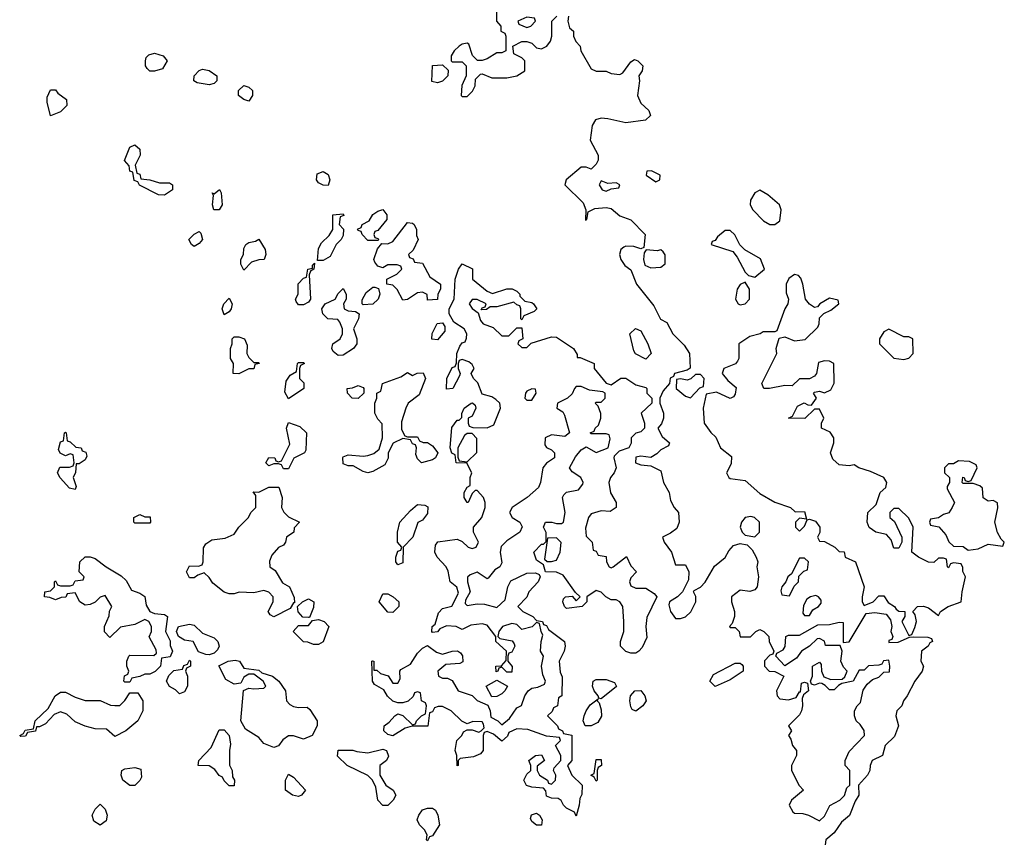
# Model space of a CAD drawing. Header units: inches. Extents: x 2380053 to 2584298, y 380219 to 546618.
# Tile 445 of 656: x 2500926 to 2504895, y 451784 to 455096. Entities that reach past the tile are written whole.
import ezdxf

# ---------------------------------------------------------------- set-up
doc = ezdxf.new("R2010")
doc.units = ezdxf.units.IN
doc.header["$MEASUREMENT"] = 0
doc.layers.add('C5405', color=7, linetype='Continuous')

msp = doc.modelspace()

# ---------------------------------------------------------------- linework, layer by layer
at = {"layer": 'C5405', "color": 2, "elevation": 46}
for points in [[(2502848, 455130), (2502848, 455090), (2502866, 455070), (2502866, 455050), (2502882, 455042), (2502886, 455030), (2502886, 454970), (2502870, 454962), (2502850, 454962), (2502810, 454938), (2502790, 454931.3), (2502771.6, 454931.6), (2502751.1, 454951.1), (2502736.9, 454996.9), (2502730, 455002), (2502710, 454998), (2502698, 454990), (2502678, 454970), (2502666, 454950), (2502666, 454930), (2502670, 454926), (2502710, 454926), (2502726, 454910), (2502726, 454870), (2502708.9, 454831.1), (2502706, 454790), (2502710, 454786), (2502730, 454786), (2502752, 454808), (2502762, 454830), (2502763.6, 454856.4), (2502783.6, 454876.4), (2502790, 454878), (2502830, 454862), (2502890, 454862), (2502930, 454869.2), (2502962, 454890), (2502962, 454930), (2502950, 454942), (2502918, 454958), (2502914, 454990), (2502950, 455008), (2502970, 455008.7), (2502990, 455002), (2503010, 454982), (2503030, 454979), (2503051.3, 454990), (2503066, 455010), (2503070.8, 455030), (2503071.3, 455090), (2503092, 455110)], [(2503138, 455110), (2503135.3, 455090), (2503142.7, 455062.7), (2503158, 455050), (2503158, 455030), (2503168.4, 455008.4), (2503186, 454990), (2503188, 454970), (2503230, 454898), (2503250, 454888), (2503290, 454888.7), (2503310, 454879), (2503345.4, 454874.6), (2503358, 454882), (2503390, 454926), (2503404.7, 454935.3), (2503418, 454930), (2503438, 454910), (2503435.3, 454890), (2503422, 454870), (2503424, 454850), (2503416, 454790), (2503430, 454759), (2503462, 454730), (2503468.7, 454710), (2503449.2, 454690.8), (2503370, 454680.7), (2503296.8, 454696.8), (2503270, 454698.8), (2503247.3, 454692.7), (2503233.2, 454670), (2503226, 454610), (2503258, 454550), (2503258, 454530), (2503250, 454514), (2503230, 454494), (2503210, 454502), (2503190, 454502), (2503129, 454450), (2503124, 454430), (2503198, 454358), (2503208.7, 454330), (2503207.3, 454287.3), (2503212, 454290), (2503218, 454322), (2503244.7, 454335.3), (2503290, 454339), (2503310, 454335.3), (2503346, 454306), (2503389.3, 454289.3), (2503448, 454230), (2503442, 454178), (2503430, 454172), (2503402, 454182), (2503370, 454182.8), (2503361.5, 454178.5), (2503349, 454170), (2503344, 454150), (2503349.4, 454129.4), (2503365.6, 454105.6), (2503390, 454088), (2503413.2, 454030), (2503482.5, 453942.5), (2503509.4, 453889.4), (2503535.3, 453875.3), (2503559, 453830), (2503604.5, 453784.5), (2503626, 453750), (2503628.4, 453691.6), (2503616.4, 453683.6), (2503566, 453670), (2503562, 453658), (2503548.4, 453651.6), (2503546, 453630), (2503520.2, 453599.8), (2503506, 453570), (2503506, 453550), (2503521.2, 453510), (2503521.2, 453490), (2503513.6, 453466.4), (2503498, 453450), (2503516.4, 453416.4), (2503546, 453390), (2503542, 453378), (2503510, 453362), (2503494.6, 453345.4), (2503470, 453331.3), (2503430, 453336), (2503410, 453332), (2503408.7, 453310), (2503430, 453302), (2503470, 453298), (2503510, 453278), (2503521.2, 453230), (2503544, 453190), (2503550, 453158), (2503564, 453130), (2503582, 453110), (2503584, 453070), (2503574.8, 453045.2), (2503550, 453026), (2503518, 453010), (2503524, 452990), (2503554, 452950), (2503570, 452898), (2503610, 452898), (2503624, 452870), (2503622, 452838), (2503598, 452790), (2503578, 452770), (2503546, 452750), (2503543.1, 452736.9), (2503549.2, 452710), (2503570, 452682), (2503590, 452682), (2503610, 452688.7), (2503631.1, 452708.9), (2503652, 452750), (2503651.3, 452771.3), (2503642, 452790), (2503644.7, 452795.3), (2503670, 452808), (2503690, 452829), (2503726.4, 452893.6), (2503770, 452928), (2503784.5, 452955.5), (2503804, 452976), (2503830, 452984), (2503859, 452979), (2503878.6, 452958.6), (2503895.3, 452930), (2503902, 452910), (2503898, 452890), (2503904, 452850), (2503899, 452810), (2503890, 452798), (2503870, 452791.3), (2503830, 452796), (2503795.3, 452770), (2503795.3, 452750), (2503808, 452710), (2503808, 452690), (2503798, 452662), (2503788, 452650), (2503790, 452646), (2503810, 452646), (2503826, 452630), (2503830, 452608), (2503871.6, 452608.4), (2503894, 452630), (2503910, 452638), (2503926, 452630), (2503946, 452610), (2503948, 452590), (2503966, 452550), (2503962, 452538), (2503950, 452534), (2503929.1, 452510.9), (2503928, 452490), (2503948, 452470), (2503970, 452468.7), (2504006, 452450), (2503977.2, 452390), (2503979, 452370), (2503990, 452359), (2504025.4, 452354.6), (2504056.9, 452363.1), (2504070, 452386), (2504074, 452386), (2504078, 452422), (2504090, 452426), (2504102, 452422), (2504106, 452390), (2504086, 452374), (2504080.4, 452359.6), (2504082, 452330), (2504078, 452310), (2504070, 452294), (2504026, 452250), (2504038, 452230), (2504026, 452210), (2504035.3, 452195.3), (2504042, 452170), (2504058, 452150), (2504058, 452130), (2504038, 452090), (2504038, 452070), (2504068.4, 452008.4), (2504086, 451990), (2504038, 451950), (2504028, 451930), (2504043.1, 451903.1), (2504050, 451898), (2504083.6, 451896.4), (2504106, 451890), (2504150, 451866), (2504170, 451886), (2504191.3, 451928.7), (2504232, 451950), (2504250.8, 451969.2), (2504260.7, 451999.3), (2504272, 452010), (2504272, 452070), (2504254, 452090), (2504254, 452110), (2504270, 452146), (2504332, 452210), (2504331, 452231), (2504314.8, 452254.8), (2504298, 452270), (2504291.3, 452290), (2504292, 452310), (2504302, 452330), (2504316, 452344), (2504326.8, 452393.2), (2504342, 452418), (2504363.6, 452436.4), (2504390, 452446), (2504410, 452466), (2504432.7, 452467.3), (2504434, 452490), (2504430, 452514), (2504408.4, 452511.6), (2504402, 452498), (2504390, 452494), (2504348.4, 452491.6), (2504330, 452474), (2504310, 452474), (2504286, 452430), (2504240.4, 452419.6), (2504227.3, 452412.7), (2504210, 452394), (2504190, 452394), (2504172.7, 452412.7), (2504159.6, 452419.6), (2504150, 452422), (2504130, 452414), (2504118, 452418), (2504114, 452430), (2504122, 452450), (2504122, 452490), (2504150, 452506), (2504156.4, 452496.4), (2504158, 452470), (2504167.3, 452447.3), (2504196.4, 452436.4), (2504242, 452438), (2504252.7, 452447.3), (2504262, 452470), (2504246.4, 452486.4), (2504236, 452510), (2504242, 452550), (2504234, 452574), (2504174, 452574), (2504171.1, 452591.1), (2504150, 452602), (2504140.4, 452599.6), (2504110, 452571.3), (2504078, 452550), (2504057.2, 452522.8), (2504010, 452492), (2503974, 452530), (2503978, 452542), (2504003.6, 452556.4), (2504011.3, 452568.7), (2504014, 452610), (2504024.7, 452615.3), (2504070, 452615.3), (2504143.6, 452656.4), (2504190, 452658), (2504230, 452668), (2504246, 452666), (2504246, 452586), (2504270, 452588), (2504338, 452702), (2504374, 452706), (2504419, 452699), (2504436.4, 452676.4), (2504442, 452650), (2504438, 452630), (2504446, 452610), (2504442, 452598), (2504430, 452594), (2504430, 452586), (2504467.3, 452587.3), (2504512.7, 452607.3), (2504530, 452608), (2504587.3, 452607.3), (2504602, 452602), (2504606, 452590), (2504595.3, 452584.7), (2504588, 452570), (2504562, 452550), (2504559, 452510), (2504569, 452490), (2504564, 452470), (2504534, 452430), (2504504, 452370), (2504488.7, 452350), (2504482, 452330), (2504462, 452310), (2504458, 452290), (2504469, 452250), (2504453.3, 452206.7), (2504415.3, 452170), (2504404, 452130), (2504362, 452110), (2504354, 452090), (2504353.2, 452070), (2504344, 452050), (2504308, 452010), (2504309.2, 451970), (2504294.2, 451945.8), (2504271.6, 451888.4), (2504239.3, 451860.7), (2504210, 451818), (2504175.3, 451790), (2504173.2, 451770)]]:
    msp.add_lwpolyline(points, dxfattribs=at)
for points in [[(2502970, 455106), (2502934, 455090), (2502938, 455078), (2502970, 455064.7), (2502986, 455070), (2503006, 455090), (2503002, 455102)], [(2501450, 454889), (2501439.3, 454899.3), (2501433.2, 454910), (2501432.7, 454930), (2501436.5, 454943.5), (2501446, 454954), (2501470, 454960.7), (2501504.7, 454950), (2501521, 454930), (2501501.4, 454898.6), (2501470, 454889.2)], [(2501690, 454833.2), (2501641.2, 454841.2), (2501628, 454850), (2501628.7, 454870), (2501648.9, 454891.1), (2501663.1, 454896.9), (2501690, 454891.3), (2501721, 454870), (2501721, 454850), (2501710, 454839)], [(2502610, 454842), (2502587.3, 454847.3), (2502590, 454912), (2502630, 454914), (2502652.7, 454892.7), (2502652, 454870), (2502630, 454848.7)], [(2501050, 454708), (2501036.4, 454763.6), (2501036.4, 454783.6), (2501050, 454814), (2501070, 454814), (2501079.6, 454799.6), (2501114.8, 454774.8), (2501116, 454750), (2501090, 454724)], [(2501850, 454768), (2501830, 454774), (2501808, 454790), (2501808, 454810), (2501830, 454831.3), (2501850, 454824.7), (2501864.7, 454810), (2501864.7, 454790)], [(2501490, 454438), (2501530, 454438), (2501542, 454430), (2501542, 454410), (2501510, 454388.7), (2501486, 454390), (2501408.4, 454428.4), (2501402, 454442), (2501387.3, 454447.3), (2501382, 454482), (2501370, 454486), (2501367.3, 454507.3), (2501348.7, 454528.7), (2501370, 454582), (2501390, 454592), (2501410, 454574), (2501411.3, 454550), (2501392, 454510), (2501398, 454478), (2501410, 454474), (2501414, 454454), (2501450.9, 454450.9)], [(2502170, 454428), (2502148.9, 454428.9), (2502130, 454438), (2502122, 454450), (2502125.2, 454474.8), (2502150, 454484.7), (2502170, 454472), (2502176, 454450)], [(2503472.7, 454487.3), (2503454, 454486), (2503452, 454470), (2503490, 454442), (2503506, 454450), (2503508, 454470)], [(2501730, 454329.3), (2501709.2, 454330), (2501702.7, 454350), (2501707.3, 454387.3), (2501702, 454398), (2501710, 454394), (2501732, 454412), (2501738, 454398), (2501742.8, 454350)], [(2503270, 454446), (2503262, 454430), (2503274, 454410), (2503290, 454404.7), (2503310, 454414), (2503342, 454418), (2503346, 454430), (2503330, 454438), (2503296.4, 454436.4)], [(2503910, 454408.7), (2503890, 454398), (2503871.6, 454368.4), (2503871.3, 454350), (2503882, 454330), (2503924.9, 454284.9), (2503950, 454270.8), (2503970, 454270.8), (2503990, 454284.7), (2503996, 454330), (2503989.3, 454349.3), (2503942, 454390)], [(2502330, 454206), (2502306, 454230), (2502302, 454242), (2502290, 454246), (2502288, 454252), (2502302, 454258), (2502306, 454270), (2502334.6, 454285.4), (2502349.3, 454310.7), (2502370, 454324.7), (2502390, 454330.7), (2502406, 454310), (2502406, 454290), (2502370, 454246), (2502358, 454242), (2502354, 454230), (2502358, 454218), (2502370, 454214), (2502374, 454210), (2502370, 454206)], [(2502126, 454126), (2502130, 454174), (2502143.1, 454196.9), (2502174, 454226), (2502188, 454250), (2502188, 454310), (2502230, 454314), (2502232.7, 454307.3), (2502218, 454302), (2502214, 454270), (2502232, 454252), (2502230, 454226), (2502222, 454210), (2502202, 454190), (2502178, 454142), (2502150, 454126)], [(2502570, 453966), (2502568, 453988), (2502550, 453998), (2502530, 453995.3), (2502490, 453968.7), (2502470, 453966), (2502448.4, 454008.4), (2502430, 454026), (2502406, 454030), (2502406, 454050), (2502446, 454070), (2502466, 454090), (2502462, 454102), (2502447.3, 454107.3), (2502410, 454108), (2502390, 454095.3), (2502370, 454102), (2502358, 454118), (2502354, 454130), (2502368, 454172), (2502386, 454194), (2502410, 454192), (2502430, 454202), (2502490, 454278), (2502510, 454276), (2502516, 454270), (2502526, 454250), (2502526, 454226), (2502532, 454210), (2502512.7, 454167.3), (2502494, 454150), (2502498, 454138), (2502512.7, 454132.7), (2502518, 454118), (2502550, 454114), (2502579.6, 454059.6), (2502622, 454030), (2502622, 454010), (2502612, 453990), (2502610, 453968)], [(2501630, 454182), (2501618, 454190), (2501608, 454210), (2501629, 454231), (2501650, 454242), (2501656, 454236), (2501662.8, 454210), (2501650, 454194)], [(2501830, 454086), (2501818, 454110), (2501818, 454130), (2501828, 454150), (2501830, 454174), (2501838, 454190), (2501850, 454198), (2501876.4, 454203.6), (2501890, 454211.3), (2501916, 454170), (2501918, 454150), (2501912, 454130), (2501890, 454128.7), (2501861, 454119)], [(2503790, 454246), (2503770, 454246), (2503739.6, 454220.4), (2503730, 454206), (2503718, 454202), (2503714, 454190), (2503801, 454161), (2503818.8, 454138.8), (2503850, 454078), (2503864.7, 454064.7), (2503890, 454058), (2503928.7, 454090), (2503912.7, 454132.7), (2503848.9, 454168.9), (2503828.9, 454188.9), (2503808.4, 454228.4)], [(2503510, 454168), (2503496, 454164), (2503452, 454168), (2503443.6, 454156.4), (2503441, 454130), (2503446.4, 454106.4), (2503470, 454096), (2503510, 454098), (2503528.4, 454111.6), (2503528.4, 454148.4), (2503520.4, 454160.4)], [(2502050, 453946), (2502040.4, 453960.4), (2502038, 453970), (2502048.7, 453990), (2502048.4, 454031.6), (2502070, 454054), (2502082, 454058), (2502088, 454090), (2502106, 454094), (2502106, 454106), (2502114, 454114), (2502112, 454090), (2502098, 454082), (2502092.7, 454067.3), (2502098, 453970), (2502090, 453958), (2502070, 453946)], [(2502832, 453992), (2502890, 454011), (2502911.3, 454011.3), (2502930, 454002), (2502942, 453990), (2502942, 453982), (2502962, 453962), (2502990, 453956), (2502998, 453950), (2503011, 453930), (2502999.6, 453920.4), (2502958, 453902), (2502950, 453886), (2502946, 453890), (2502946, 453930), (2502942, 453942), (2502930, 453946), (2502918, 453958), (2502850, 453939), (2502822, 453938), (2502807.3, 453927.3), (2502786, 453926), (2502790, 453934), (2502802, 453938), (2502806, 453950), (2502770, 453968), (2502750, 453968), (2502738, 453950), (2502750, 453932), (2502774, 453914), (2502783.6, 453883.6), (2502794, 453870), (2502835.3, 453855.3), (2502870, 453822), (2502898, 453822), (2502930, 453854), (2502950, 453854), (2502954, 453810), (2502938, 453802), (2502934, 453790), (2502950, 453774), (2502970, 453774), (2502988, 453792), (2503070, 453818), (2503090, 453816), (2503158, 453770), (2503174, 453746), (2503174, 453734), (2503186, 453734), (2503242, 453710), (2503242, 453690), (2503290, 453631.3), (2503310, 453624.7), (2503350, 453651.3), (2503370, 453651.3), (2503410, 453624.7), (2503450, 453614), (2503454, 453610), (2503454, 453590), (2503474, 453570), (2503474, 453550), (2503432, 453510), (2503444.7, 453470), (2503444.7, 453450), (2503430, 453435.3), (2503410, 453428.7), (2503391.3, 453410), (2503391, 453389), (2503382, 453370), (2503342.8, 453357.2), (2503322.8, 453337.2), (2503321, 453330), (2503331, 453290), (2503322.8, 453270), (2503307.3, 453250), (2503301.6, 453230), (2503308.4, 453188.4), (2503331, 453150), (2503330.9, 453129.1), (2503306, 453114), (2503270, 453116), (2503230, 453104), (2503218.8, 453090), (2503206.4, 453046.4), (2503210, 453014), (2503234, 452990), (2503238, 452958), (2503250, 452954), (2503258, 452938), (2503290, 452932), (2503292, 452910), (2503302, 452890), (2503310, 452886), (2503318, 452890), (2503372.7, 452932.7), (2503390, 452894), (2503412, 452870), (2503390, 452846), (2503384.7, 452830), (2503390, 452814), (2503410, 452804.7), (2503450, 452804.7), (2503483.6, 452783.6), (2503494, 452770), (2503453.7, 452686.3), (2503450.7, 452650), (2503454.4, 452605.6), (2503435.3, 452564.7), (2503422, 452550), (2503410, 452542), (2503390, 452542), (2503369.1, 452549.1), (2503348.7, 452570), (2503348, 452590), (2503362, 452630), (2503362, 452670), (2503358, 452730), (2503346, 452750), (2503330, 452758), (2503310, 452758), (2503289.1, 452769.1), (2503270, 452788), (2503250, 452795.3), (2503212, 452770), (2503212, 452750), (2503194, 452730), (2503130, 452722), (2503122, 452730), (2503115.3, 452750), (2503118, 452762), (2503126, 452770), (2503152.7, 452772.7), (2503170, 452754), (2503186, 452770), (2503167.3, 452787.3), (2503117, 452857), (2503090, 452869.2), (2503046, 452870), (2503038, 452898), (2503010, 452918), (2502999, 452950), (2503030, 452982), (2503038, 452982), (2503048, 452992), (2503048.4, 453028.4), (2503038, 453050), (2503046, 453070), (2503070.9, 453070.9), (2503090, 453064.7), (2503110, 453064.7), (2503118, 453070), (2503125.2, 453110), (2503114, 453170), (2503119, 453181), (2503130, 453191.3), (2503179, 453201), (2503196.4, 453223.6), (2503198, 453230), (2503188, 453250), (2503153.6, 453273.6), (2503142, 453290), (2503166.6, 453333.4), (2503190, 453362), (2503210, 453374), (2503250, 453352), (2503298, 453370), (2503306, 453406), (2503302, 453422), (2503290, 453426), (2503230, 453426), (2503226, 453430), (2503242, 453438), (2503246, 453450), (2503259, 453461), (2503268.7, 453490), (2503268.4, 453508.4), (2503258, 453538), (2503246, 453550), (2503250, 453554), (2503270, 453554), (2503286, 453570), (2503286, 453590), (2503276.4, 453596.4), (2503223.1, 453603.1), (2503190, 453618), (2503170, 453618), (2503162, 453610), (2503152.7, 453587.3), (2503134, 453570), (2503094, 453550), (2503092, 453530), (2503115.3, 453515.3), (2503122, 453502), (2503142, 453430), (2503123.6, 453416.4), (2503070, 453422), (2503044.7, 453410), (2503042.8, 453382.8), (2503050, 453372), (2503070, 453362), (2503082, 453350), (2503082, 453330), (2503050, 453309), (2503034.8, 453290), (2503026, 453230), (2503018, 453210), (2502972, 453170), (2502911.3, 453130), (2502901, 453110), (2502911.3, 453090), (2502942, 453070), (2502951.6, 453051.6), (2502942, 453030), (2502890, 452995.3), (2502867.3, 452972.7), (2502862.8, 452950), (2502870, 452906), (2502862, 452890), (2502841, 452879), (2502814.8, 452845.2), (2502810, 452842), (2502770, 452868.7), (2502742, 452858), (2502731.6, 452848.4), (2502731.3, 452830), (2502742, 452790), (2502723.6, 452756.4), (2502722, 452742), (2502730, 452734), (2502770, 452741), (2502799.8, 452739.8), (2502850, 452726), (2502883.1, 452756.9), (2502893.2, 452810), (2502906.6, 452833.4), (2502970, 452864.9), (2503006, 452866), (2503019.8, 452859.8), (2503024.7, 452850), (2503016, 452830), (2502978.8, 452790), (2502970, 452768), (2502934, 452730), (2502954, 452710), (2502994, 452690), (2503010, 452674), (2503034, 452670), (2503038, 452658), (2503050, 452654), (2503058, 452638), (2503122, 452590), (2503124.7, 452570), (2503121, 452550), (2503101, 452510), (2503105.4, 452465.4), (2503112.7, 452447.3), (2503112, 452370), (2503098, 452362), (2503094, 452330), (2503078, 452322), (2503072.7, 452307.3), (2503054, 452290), (2503094, 452250), (2503098, 452238), (2503114, 452230), (2503118, 452218), (2503151.6, 452211.6), (2503152, 452110), (2503134, 452090), (2503151.3, 452050), (2503194, 452010), (2503192.7, 451972.7), (2503183.6, 451956.4), (2503182, 451930), (2503170, 451886), (2503162, 451902), (2503130, 451918), (2503118, 451930), (2503108.4, 451948.4), (2503096.4, 451956.4), (2503070, 451958), (2503050, 451966), (2503047.3, 451987.3), (2503038, 451998), (2502990, 452002), (2502969.2, 452009.2), (2502958, 452030), (2502970, 452054), (2502986, 452070), (2502986, 452090), (2502978, 452110), (2503006, 452130), (2503030, 452132), (2503042, 452110), (2503012.7, 452087.3), (2503012, 452070), (2503022, 452050), (2503054, 452030), (2503058, 452018), (2503070, 452014), (2503086, 452030), (2503088, 452050), (2503078, 452070), (2503080.4, 452079.6), (2503108, 452110), (2503108, 452130), (2503086, 452170), (2503106, 452190), (2503102, 452202), (2503050, 452208), (2502974.6, 452234.6), (2502930, 452238), (2502898, 452222), (2502892.7, 452207.3), (2502870, 452188), (2502836.4, 452216.4), (2502810, 452226), (2502798, 452222), (2502794, 452210), (2502794, 452150), (2502783.6, 452136.4), (2502755.3, 452124.7), (2502702, 452118), (2502694, 452110), (2502694, 452090), (2502690, 452088.7), (2502688, 452130), (2502682, 452150), (2502688, 452190), (2502708, 452210), (2502715.3, 452224.7), (2502730, 452234), (2502750, 452234), (2502776.4, 452223.6), (2502786, 452230), (2502798, 452242), (2502796.4, 452256.4), (2502790, 452266), (2502752.7, 452267.3), (2502730, 452258), (2502708.9, 452268.9), (2502666, 452310), (2502630, 452328), (2502612.7, 452327.3), (2502598, 452322), (2502590, 452306), (2502578, 452302), (2502572, 452248), (2502508.4, 452248.4), (2502479.8, 452240.2), (2502430.5, 452209.5), (2502410, 452214), (2502394, 452230), (2502395.3, 452250), (2502416, 452264), (2502438, 452290), (2502450, 452298), (2502470, 452291.3), (2502510, 452254), (2502522, 452258), (2502526, 452270), (2502546, 452290), (2502562, 452298), (2502566, 452330), (2502562, 452342), (2502546, 452350), (2502542, 452382), (2502530, 452386), (2502518, 452382), (2502512.7, 452367.3), (2502491.6, 452348.4), (2502470, 452342), (2502450, 452342), (2502430, 452348.7), (2502408.9, 452368.9), (2502394, 452394), (2502356.4, 452416.4), (2502348, 452430), (2502346, 452510), (2502348.9, 452511.1), (2502354, 452510), (2502354, 452474), (2502366, 452474), (2502381, 452461), (2502411.1, 452451.1), (2502430, 452422), (2502450, 452422), (2502460.4, 452439.6), (2502458, 452470), (2502463.1, 452476.9), (2502502, 452498), (2502530, 452542), (2502550, 452562), (2502570, 452574), (2502606.4, 452546.4), (2502630, 452538), (2502670, 452551), (2502691.3, 452551.3), (2502703.6, 452543.6), (2502711.6, 452531.6), (2502712, 452508), (2502699.8, 452500.2), (2502643.6, 452496.4), (2502612, 452470), (2502614, 452450), (2502630, 452442), (2502650, 452442), (2502670, 452432), (2502694, 452390), (2502750, 452372), (2502770, 452352), (2502812.7, 452332.7), (2502822, 452310), (2502824.7, 452284.7), (2502854, 452270), (2502870, 452254), (2502900.4, 452279.6), (2502930, 452322), (2502948.4, 452331.6), (2502962, 452370), (2502975.3, 452390), (2502990, 452401), (2503014.6, 452405.4), (2503042, 452418), (2503046, 452430), (2503035.3, 452455.3), (2503029, 452490), (2503038, 452530), (2503026, 452550), (2503028, 452590), (2503035.3, 452615.3), (2503028, 452630), (2503022, 452662), (2503010, 452666), (2502991.3, 452648.7), (2502950, 452638), (2502930, 452658), (2502910, 452662), (2502872, 452650), (2502858, 452630), (2502854, 452610), (2502862, 452602), (2502911.6, 452591.6), (2502919.6, 452579.6), (2502922, 452570), (2502910, 452546), (2502898, 452542), (2502894, 452530), (2502894, 452510), (2502911.3, 452488.7), (2502910, 452466), (2502890, 452466), (2502870, 452486), (2502858, 452482), (2502854, 452470), (2502847.3, 452467.3), (2502846, 452490), (2502868, 452492), (2502887.3, 452512.7), (2502888, 452550), (2502846, 452590), (2502846, 452610), (2502810, 452655.3), (2502790, 452661.2), (2502744.9, 452655.1), (2502710, 452638), (2502686, 452650), (2502647.1, 452652.9), (2502619.6, 452640.4), (2502610, 452628.7), (2502590, 452626), (2502588, 452630), (2502588.7, 452650), (2502600.4, 452659.6), (2502614.6, 452705.4), (2502630, 452722), (2502668.4, 452731.6), (2502695.3, 452784.7), (2502688.9, 452808.9), (2502662, 452830), (2502653.2, 452873.2), (2502645.2, 452890), (2502609.5, 452929.5), (2502599, 452950), (2502602, 452978), (2502611.1, 452991.1), (2502690, 453002), (2502710, 452992), (2502734, 452970), (2502750, 452964.7), (2502766, 452970), (2502775.3, 452990), (2502755.3, 453030), (2502755.3, 453050), (2502788.7, 453090), (2502802, 453130), (2502802, 453150), (2502795.3, 453170), (2502770, 453198), (2502762, 453198), (2502750, 453186), (2502734, 453150), (2502729.3, 453149.3), (2502718, 453170), (2502718, 453190), (2502730, 453212), (2502742, 453218), (2502742, 453250), (2502748.7, 453270), (2502728, 453308), (2502686, 453310), (2502682, 453342), (2502668.4, 453348.4), (2502662, 453370), (2502668, 453452), (2502690, 453482), (2502698, 453482), (2502708, 453492), (2502708, 453508), (2502718, 453530), (2502746, 453550), (2502751.6, 453551.6), (2502762, 453542), (2502764.7, 453530), (2502750, 453498), (2502734, 453490), (2502734, 453470), (2502738, 453458), (2502752.7, 453452.7), (2502810, 453451.3), (2502837.2, 453462.8), (2502864, 453530), (2502862, 453550), (2502845.6, 453565.6), (2502830, 453575.3), (2502790, 453586), (2502772.3, 453632.3), (2502755.3, 453650), (2502746, 453670), (2502758, 453690), (2502750, 453706), (2502736.4, 453716.4), (2502710, 453726), (2502698, 453722), (2502694, 453710), (2502694, 453690), (2502702, 453670), (2502699.6, 453660.4), (2502672, 453610), (2502646, 453606), (2502648, 453650), (2502670, 453694), (2502682, 453698), (2502687.3, 453712.7), (2502688, 453750), (2502700.4, 453779.6), (2502710, 453794), (2502722, 453798), (2502727.3, 453812.7), (2502728, 453830), (2502718, 453850), (2502676.4, 453876.4), (2502658, 453910), (2502658, 453930), (2502678, 453970), (2502682, 454050), (2502695.3, 454090), (2502710, 454111.3), (2502751.1, 454091.1), (2502752, 454050), (2502810, 454002)], [(2504050, 454069.2), (2504026.6, 454053.4), (2504015.5, 454030), (2504015.5, 453995.5), (2504026, 453970), (2504022.8, 453950), (2504010.8, 453930), (2503978, 453842), (2503970, 453838), (2503922.8, 453837.2), (2503910.6, 453829.4), (2503870, 453819), (2503824.7, 453790), (2503824.7, 453730), (2503819.8, 453720.2), (2503811.3, 453708.7), (2503764.7, 453690), (2503758, 453670), (2503781, 453641), (2503814, 453614), (2503810, 453586), (2503803.6, 453576.4), (2503790, 453569), (2503734.6, 453594.6), (2503694, 453586), (2503681, 453530), (2503684.7, 453470), (2503711.6, 453431.6), (2503732.7, 453412.7), (2503751.3, 453370), (2503795.6, 453335.6), (2503794.4, 453305.6), (2503774.8, 453270), (2503784.7, 453250), (2503790, 453246), (2503850, 453239.1), (2503910, 453186), (2503970, 453151), (2504034, 453130), (2504052.7, 453112.7), (2504090, 453114), (2504098, 453082), (2504070, 453086), (2504054, 453070), (2504054, 453050), (2504070, 453034), (2504090, 453054), (2504100.4, 453079.6), (2504110, 453082), (2504134.4, 453074.4), (2504151, 453050), (2504151.3, 453028.7), (2504142, 453010), (2504150, 452994), (2504170, 452992), (2504212, 452970), (2504230, 452952), (2504250, 452951.3), (2504254, 452930), (2504296, 452910), (2504331, 452810), (2504322, 452770), (2504322, 452750), (2504330, 452734), (2504366, 452750), (2504390, 452774), (2504410, 452774), (2504426.8, 452746.8), (2504452, 452730), (2504459.6, 452719.6), (2504470, 452712), (2504494, 452710), (2504494, 452690), (2504482, 452670), (2504510, 452614), (2504522, 452618), (2504534.6, 452645.4), (2504542, 452670), (2504536.4, 452696.4), (2504526, 452710), (2504546, 452730), (2504570, 452731.3), (2504590, 452724.7), (2504630, 452694), (2504638, 452710), (2504668.7, 452730), (2504722, 452750), (2504725.2, 452790), (2504739, 452850), (2504728, 452872), (2504728, 452888), (2504722, 452902), (2504690, 452906), (2504678, 452902), (2504670, 452886), (2504666, 452890), (2504662, 452922), (2504650, 452926), (2504630, 452926), (2504611.6, 452908.4), (2504590, 452908.7), (2504550, 452929), (2504522, 452950), (2504528, 453050), (2504510, 453086), (2504470, 453126), (2504450, 453126), (2504434, 453110), (2504434, 453090), (2504452.7, 453072.7), (2504482, 453010), (2504482, 452990), (2504470, 452966), (2504450, 452966), (2504439, 452999), (2504420.4, 453020.4), (2504378, 453030), (2504350, 453049), (2504342.7, 453070), (2504345.2, 453110), (2504378.6, 453141.4), (2504395.3, 453190), (2504418, 453210), (2504422, 453230), (2504409, 453250), (2504355.3, 453275.3), (2504309.3, 453289.3), (2504290, 453302), (2504270, 453298), (2504230, 453302), (2504204, 453324), (2504195.3, 453350), (2504208.7, 453390), (2504208.7, 453410), (2504193.6, 453433.6), (2504158, 453450), (2504158, 453470), (2504168, 453490), (2504150, 453526), (2504130, 453526), (2504091.1, 453488.9), (2504026, 453490), (2504042, 453498), (2504062, 453538), (2504088, 453552), (2504103.6, 453543.6), (2504118, 453542), (2504138, 453570), (2504126, 453590), (2504130, 453594), (2504150, 453598), (2504170, 453591.3), (2504196, 453604), (2504209.1, 453630.9), (2504208, 453710), (2504190, 453719), (2504170, 453721.2), (2504146.4, 453713.6), (2504138.8, 453670), (2504130, 453659), (2504110, 453648), (2504070, 453648), (2504039.6, 453620.4), (2504010, 453622), (2503948.7, 453608.7), (2503926, 453610), (2503918, 453630), (2503978, 453750), (2503975.3, 453770), (2503988, 453812), (2504010, 453818), (2504050, 453801), (2504092.7, 453807.3), (2504143.1, 453856.9), (2504148.7, 453870), (2504150, 453894), (2504168, 453912), (2504195.5, 453924.5), (2504228, 453950), (2504226, 453966), (2504190, 453974), (2504152, 453950), (2504142, 453938), (2504130, 453935.3), (2504109.5, 453949.5), (2504094, 453970), (2504083.7, 454030), (2504074.8, 454054.8), (2504065.2, 454065.2)], [(2502310, 453946), (2502306, 453950), (2502307.3, 453967.3), (2502323.1, 453996.9), (2502350, 454018), (2502358, 454018), (2502372.7, 454012.7), (2502378, 453990), (2502370.9, 453969.1), (2502350, 453948.7)], [(2503850, 454038), (2503830, 454028), (2503818, 454010), (2503811.3, 453970), (2503822, 453950), (2503830, 453946), (2503850, 453951.3), (2503868.7, 453970), (2503868.7, 454010)], [(2501750, 453906), (2501742, 453930), (2501749.1, 453950.9), (2501770, 453974), (2501782, 453950), (2501778, 453930), (2501770, 453918)], [(2502210, 453742), (2502190, 453758), (2502184, 453770), (2502188, 453790), (2502218, 453810), (2502228, 453830), (2502228, 453850), (2502216.4, 453876.4), (2502208, 453888), (2502168, 453890), (2502148.7, 453910), (2502144, 453930), (2502158, 453950), (2502198, 453970), (2502210, 453992), (2502230, 454012), (2502242, 453990), (2502242, 453970), (2502232, 453950), (2502234, 453930), (2502250, 453922), (2502279.6, 453919.6), (2502294, 453910), (2502292, 453890), (2502272, 453850), (2502284.7, 453810), (2502284.7, 453790), (2502272, 453770), (2502230, 453744)], [(2502610, 453806), (2502588, 453808), (2502588.9, 453831.1), (2502608.9, 453871.1), (2502630, 453874), (2502639.6, 453859.6), (2502639.6, 453840.4)], [(2501870, 453714), (2501890, 453714), (2501892, 453710), (2501874, 453706), (2501870, 453688.7), (2501850, 453688), (2501810, 453668), (2501786, 453670), (2501788, 453710), (2501775.3, 453730), (2501775.3, 453770), (2501782, 453790), (2501782, 453810), (2501790, 453818), (2501810, 453818), (2501832, 453810), (2501843.6, 453783.6), (2501842, 453750), (2501850, 453734)], [(2503450, 453728), (2503408.7, 453748.7), (2503401.2, 453761.2), (2503386, 453830), (2503408.4, 453851.6), (2503430, 453842), (2503458.8, 453790), (2503471.3, 453750)], [(2504430, 453848), (2504410, 453838), (2504392, 453810), (2504392, 453790), (2504450, 453732), (2504490, 453726), (2504510, 453732), (2504528, 453750), (2504526, 453810), (2504510, 453818), (2504490, 453818)], [(2502010, 453568), (2501994.6, 453594.6), (2502000.9, 453639.1), (2502016.4, 453663.6), (2502042, 453678), (2502046, 453710), (2502050, 453714), (2502070, 453714), (2502074, 453710), (2502058, 453702), (2502054, 453690), (2502054, 453650), (2502071.6, 453631.6), (2502072, 453610)], [(2502510, 453662), (2502528.7, 453671.3), (2502552, 453672), (2502562, 453650), (2502536, 453584), (2502492, 453550), (2502482, 453530), (2502465.4, 453474.6), (2502464.7, 453444.7), (2502478, 453418), (2502490, 453414), (2502530, 453414), (2502538, 453398), (2502552, 453392), (2502570, 453391.3), (2502590, 453378), (2502612, 453350), (2502602, 453330), (2502590, 453322), (2502546, 453310), (2502530, 453326), (2502523.1, 453343.1), (2502526, 453370), (2502522, 453382), (2502510, 453386), (2502502, 453402), (2502470, 453408), (2502431.3, 453388.7), (2502411.3, 453350), (2502411.3, 453328.7), (2502398, 453302), (2502350, 453275.3), (2502330, 453269), (2502310, 453275.3), (2502270, 453298), (2502250, 453298), (2502230, 453306), (2502229.1, 453330.9), (2502230, 453334), (2502250, 453342), (2502310, 453336), (2502330, 453338.8), (2502353.2, 453346.8), (2502375.3, 453364.7), (2502388.7, 453410), (2502387.3, 453467.3), (2502370, 453486), (2502358, 453510), (2502358, 453550), (2502366, 453570), (2502366, 453590), (2502382, 453598), (2502388, 453630), (2502463.1, 453656.9), (2502490, 453674)], [(2503670, 453666), (2503650, 453666), (2503632, 453648), (2503616.9, 453643.1), (2503590, 453648), (2503574, 453646), (2503572, 453610), (2503610, 453578), (2503630, 453572), (2503667.3, 453612.7), (2503682, 453618), (2503686, 453650)], [(2502290, 453569), (2502266, 453570), (2502248, 453590), (2502246, 453610), (2502267.3, 453612.7), (2502290, 453622), (2502310, 453614), (2502314, 453610), (2502314, 453590)], [(2502990, 453608), (2502970, 453598), (2502964.7, 453590), (2502962, 453570), (2502970, 453562), (2502990, 453562), (2503008, 453590), (2503006, 453606)], [(2501990, 453286), (2501982, 453302), (2501970, 453306), (2501950, 453306), (2501930, 453298), (2501918, 453310), (2501930, 453331.3), (2501954, 453330), (2501958, 453318), (2501970, 453314), (2501982, 453318), (2502014.6, 453385.4), (2502002, 453450), (2502010, 453472), (2502056, 453456), (2502082, 453430), (2502079.6, 453360.4), (2502074, 453350), (2502031.6, 453328.4), (2502010, 453286)], [(2501150, 453202), (2501127.3, 453207.3), (2501088.9, 453248.9), (2501078, 453270), (2501088.4, 453291.6), (2501127.3, 453292.7), (2501142, 453298), (2501146, 453310), (2501142, 453342), (2501130, 453346), (2501110, 453338), (2501088.9, 453348.9), (2501083.1, 453363.1), (2501090, 453394), (2501102, 453398), (2501106, 453430), (2501110, 453434), (2501114, 453430), (2501118, 453398), (2501130, 453394), (2501152.7, 453372.7), (2501174, 453370), (2501178, 453358), (2501192.7, 453352.7), (2501196.9, 453336.9), (2501190, 453322), (2501166, 453306), (2501154, 453306), (2501151.3, 453271.3), (2501142, 453250), (2501153.7, 453213.7)], [(2502750, 453428), (2502730, 453428), (2502719.6, 453420.4), (2502692, 453370), (2502692.7, 453332.7), (2502698, 453318), (2502730, 453314), (2502768.7, 453351.3), (2502768.4, 453408.4)], [(2504710, 453318), (2504690, 453306), (2504670, 453306), (2504654, 453290), (2504654, 453270), (2504674, 453250), (2504674, 453230), (2504665.4, 453214.6), (2504665.4, 453205.4), (2504694, 453150), (2504684.7, 453130), (2504671.3, 453108.7), (2504650, 453102), (2504630, 453088), (2504598, 453082), (2504594, 453070), (2504598, 453058), (2504631.1, 453051.1), (2504659.8, 453019.8), (2504671.6, 452991.6), (2504690, 452974), (2504730, 452972), (2504750, 452958), (2504790, 452962.8), (2504830, 452982), (2504890, 452974), (2504895.3, 452990), (2504882, 453002), (2504868.4, 453028.4), (2504857.2, 453070), (2504868.9, 453128.9), (2504868.4, 453148.4), (2504850, 453158), (2504830, 453155.3), (2504810, 453168), (2504807.3, 453207.3), (2504796.4, 453216.4), (2504770, 453226), (2504730, 453226), (2504726, 453230), (2504728, 453252), (2504734, 453250), (2504738, 453238), (2504750, 453234), (2504762, 453238), (2504786, 453290), (2504782, 453302), (2504754.6, 453314.6)], [(2501950, 452688.7), (2501936.4, 452696.4), (2501928, 452710), (2501948, 452750), (2501948, 452770), (2501930, 452788), (2501910, 452795.3), (2501870, 452785.2), (2501811.1, 452788.9), (2501790, 452782), (2501770, 452782), (2501750, 452788.7), (2501705.2, 452825.2), (2501690, 452848), (2501670, 452866), (2501643.6, 452856.4), (2501630, 452846), (2501610, 452846), (2501598, 452870), (2501610, 452894), (2501647.3, 452892.7), (2501662, 452898), (2501666, 452910), (2501667.3, 452967.3), (2501676.4, 452983.6), (2501700.4, 452999.6), (2501754.6, 453005.4), (2501790, 453022), (2501809.2, 453050.8), (2501848, 453090), (2501858, 453110), (2501878, 453130), (2501878, 453178), (2501867.3, 453192.7), (2501890, 453192), (2501930, 453212), (2501971.3, 453211.3), (2501984.7, 453170), (2501982, 453130), (2501991.1, 453111.1), (2502010, 453092), (2502054, 453070), (2502032, 453048), (2502031.3, 453030), (2502002, 453010), (2501998, 452990), (2501990, 452978), (2501970, 452968), (2501942, 452938), (2501932.7, 452912.7), (2501934, 452890), (2501955.3, 452875.3), (2501985.4, 452825.4), (2502014, 452810), (2502032.7, 452767.3), (2502034, 452746), (2502030, 452746), (2502016.9, 452723.1)], [(2502450, 452898), (2502442, 452910), (2502442, 452930), (2502450, 452954), (2502462, 452958), (2502466, 452970), (2502448.7, 452990), (2502449, 453030), (2502459, 453070), (2502502, 453118), (2502530, 453142), (2502559.6, 453139.6), (2502572, 453132), (2502570, 453106), (2502550, 453078), (2502531.3, 453068.7), (2502511.3, 453010), (2502472, 452970), (2502470, 452906)], [(2501390, 453066), (2501386, 453070), (2501386, 453090), (2501410, 453102), (2501430, 453092), (2501451.6, 453091.6), (2501454, 453070), (2501450, 453066)], [(2503874, 453094), (2503850, 453088.7), (2503836, 453070), (2503831, 453050), (2503838, 453030), (2503850, 453018), (2503890, 453012), (2503908, 453030), (2503908, 453070), (2503888.9, 453088.9)], [(2503090, 453008), (2503054, 453006), (2503042, 452922), (2503052, 452912), (2503070, 452911.3), (2503090, 452918), (2503105.2, 452950), (2503108.7, 452988.7)], [(2501350, 452426), (2501346, 452430), (2501348.7, 452451.3), (2501362, 452458), (2501366, 452470), (2501358, 452490), (2501358, 452510), (2501366, 452530), (2501370, 452534), (2501467.3, 452532.7), (2501478, 452542), (2501476.4, 452556.4), (2501448.4, 452608.4), (2501458, 452630), (2501458, 452650), (2501446, 452670), (2501430, 452678), (2501390, 452658), (2501332.7, 452647.3), (2501290, 452606), (2501268.4, 452628.4), (2501268, 452650), (2501287.3, 452692.7), (2501288.4, 452711.6), (2501298, 452730), (2501270, 452775.3), (2501250, 452768), (2501230, 452748), (2501210, 452738), (2501190, 452735.3), (2501168, 452750), (2501150, 452786), (2501118, 452782), (2501111.6, 452768.4), (2501092.7, 452767.3), (2501070, 452758), (2501047.3, 452767.3), (2501026, 452770), (2501028, 452790), (2501050, 452794), (2501066, 452810), (2501066, 452830), (2501070, 452834), (2501078, 452818), (2501090, 452814), (2501130, 452814), (2501142, 452818), (2501150, 452834), (2501182, 452838), (2501186, 452850), (2501166, 452870), (2501168, 452910), (2501189.3, 452930.7), (2501210.6, 452930.6), (2501230, 452924), (2501274.8, 452890), (2501334.6, 452854.6), (2501354.7, 452834.7), (2501376.8, 452796.8), (2501410, 452784), (2501430.3, 452770.3), (2501435.3, 452735.3), (2501451, 452711), (2501470, 452702), (2501510, 452698), (2501522, 452690), (2501514, 452630), (2501532, 452592), (2501532.7, 452572.7), (2501542, 452550), (2501532.7, 452527.3), (2501498, 452522), (2501494, 452490), (2501471.6, 452468.4), (2501450, 452458), (2501430, 452458), (2501410, 452448), (2501378, 452442), (2501370, 452426)], [(2504090, 452926), (2504070, 452926), (2504038, 452862), (2504022, 452850), (2504014, 452830), (2503998, 452810), (2503994, 452794), (2503998, 452778), (2504030, 452774), (2504048, 452812), (2504066, 452830), (2504067.3, 452852.7), (2504087.3, 452872.7), (2504102, 452878), (2504106, 452910)], [(2502090, 452686), (2502067.3, 452687.3), (2502048.4, 452708.4), (2502046, 452730), (2502066, 452750), (2502090, 452762), (2502111.3, 452750), (2502110, 452726), (2502094, 452686)], [(2502430, 452706), (2502410, 452708), (2502375.3, 452750), (2502390, 452782), (2502410, 452782), (2502432, 452770), (2502454, 452750), (2502454, 452730)], [(2504135.3, 452775.3), (2504114, 452770), (2504099.6, 452760.4), (2504085.4, 452734.6), (2504083.6, 452703.6), (2504090, 452694), (2504110, 452694), (2504123.1, 452716.9), (2504146, 452730), (2504156.4, 452743.6), (2504156.4, 452756.4), (2504146, 452770)], [(2502110, 452578), (2502087.3, 452587.3), (2502070, 452588), (2502028, 452630), (2502050, 452654), (2502090, 452654), (2502106, 452674), (2502130, 452678), (2502154, 452670), (2502172, 452650), (2502150, 452588), (2502130, 452578)], [(2501690, 452535.3), (2501676.4, 452536.4), (2501647.3, 452547.3), (2501626, 452590), (2501590, 452595.3), (2501566, 452610), (2501558, 452630), (2501566, 452650), (2501610, 452659.3), (2501630, 452654.9), (2501662.4, 452622.4), (2501710, 452604.9), (2501724.9, 452590), (2501730.5, 452570), (2501724, 452556), (2501710, 452542)], [(2501570, 452378), (2501554.6, 452394.6), (2501530, 452408), (2501518, 452430), (2501527.3, 452452.7), (2501547.3, 452472.7), (2501582, 452478), (2501587.3, 452492.7), (2501602, 452498), (2501610, 452514), (2501614, 452510), (2501614, 452490), (2501598, 452482), (2501594, 452470), (2501602, 452450), (2501602, 452410), (2501590, 452386)], [(2502050, 452322.8), (2502084.7, 452324.7), (2502095.3, 452315.3), (2502124.7, 452270), (2502124.7, 452250), (2502104.7, 452210), (2502070, 452196), (2502030, 452209), (2502010, 452208.7), (2501987.1, 452192.9), (2501970, 452168.7), (2501950, 452162), (2501910, 452178), (2501890, 452202), (2501836.4, 452236.4), (2501818, 452270), (2501828, 452392), (2501850, 452402), (2501870, 452398), (2501910, 452402), (2501918, 452410), (2501908, 452430), (2501870, 452458), (2501850, 452458), (2501830, 452446), (2501818, 452422), (2501790, 452418), (2501756.4, 452436.4), (2501728.7, 452491.3), (2501766, 452510), (2501794.4, 452514.4), (2501812, 452510), (2501830, 452482), (2501890, 452474), (2501902.8, 452462.8), (2501944.7, 452450), (2501970.7, 452430), (2501998, 452390), (2502002, 452350), (2502015.3, 452335.3), (2502030, 452326.8)], [(2503730, 452408), (2503708.7, 452430), (2503723.1, 452456.9), (2503810, 452502), (2503830, 452502), (2503836.9, 452496.9), (2503842, 452490), (2503842, 452470), (2503790, 452435.3)], [(2502830, 452366), (2502806, 452410), (2502850, 452434), (2502892, 452410), (2502882, 452390), (2502870, 452378), (2502850, 452368)], [(2503270, 452358), (2503260.4, 452360.4), (2503258, 452370), (2503242, 452390), (2503235.3, 452410), (2503238, 452430), (2503250, 452436), (2503290, 452436), (2503323.6, 452423.6), (2503331.3, 452408.7)], [(2503410, 452308.7), (2503395.3, 452315.3), (2503390, 452326), (2503386, 452350), (2503388.9, 452371.1), (2503406, 452390), (2503430, 452391.3), (2503446, 452370), (2503451.3, 452350), (2503438, 452330)], [(2501190, 452352), (2501250, 452352), (2501292.7, 452332.7), (2501310, 452332), (2501330, 452332), (2501350, 452352), (2501370, 452382), (2501402, 452382), (2501422, 452350), (2501422, 452310), (2501402, 452270), (2501354, 452230), (2501310, 452206), (2501276.4, 452236.4), (2501230, 452238), (2501190, 452248), (2501150, 452266), (2501116.4, 452296.4), (2501090, 452306), (2501064.7, 452295.3), (2501030, 452258), (2501006, 452246), (2500994, 452246), (2500990, 452228), (2500958, 452222), (2500950, 452208), (2500930, 452206), (2500926, 452210), (2500942, 452218), (2500948.4, 452231.6), (2500982, 452238), (2500988, 452270), (2501040.4, 452319.6), (2501069.3, 452370.7), (2501090, 452384.7), (2501110, 452384.7), (2501150, 452364.7)], [(2503230, 452249), (2503206, 452250), (2503198, 452270), (2503202, 452290), (2503209.4, 452310.6), (2503226.3, 452333.7), (2503258, 452358), (2503254, 452350), (2503262, 452342), (2503270, 452314), (2503271.3, 452288.7), (2503256.9, 452263.1)], [(2501770, 452008), (2501750, 452028), (2501743.1, 452043.1), (2501730, 452049), (2501713.2, 452073.2), (2501690, 452088.7), (2501646, 452090), (2501648, 452110), (2501698, 452162), (2501730, 452234), (2501750, 452234), (2501771.1, 452211.1), (2501776, 452176), (2501771.3, 452150), (2501771.6, 452091.6), (2501782, 452070), (2501783.6, 452043.6), (2501792, 452030), (2501790, 452008)], [(2502410, 451928.7), (2502390, 451929), (2502369.6, 451949.6), (2502362, 452002), (2502348, 452030), (2502328.9, 452048.9), (2502246, 452090), (2502207.3, 452127.3), (2502210, 452152), (2502268.4, 452151.6), (2502285.4, 452145.4), (2502330, 452141), (2502390, 452155.5), (2502404.7, 452150), (2502413.4, 452126.6), (2502404.7, 452110), (2502378, 452090), (2502378, 452050), (2502402, 452010), (2502432, 451990), (2502442, 451970), (2502432, 451950)], [(2503250, 452026), (2503242, 452042), (2503228, 452050), (2503242, 452058), (2503250, 452114), (2503270, 452114), (2503271.3, 452090), (2503258, 452082), (2503254, 452070), (2503254, 452030)], [(2501370, 452008.7), (2501342, 452030), (2501335.3, 452050), (2501338, 452070), (2501350, 452076), (2501390, 452081), (2501414.8, 452074.8), (2501416.8, 452043.2), (2501410, 452028.7), (2501390, 452009)], [(2502050, 451965.2), (2502026, 451970), (2501998, 451990), (2501998, 452030), (2502010, 452054), (2502030, 452042), (2502078, 451990), (2502062, 451970)], [(2501250, 451849), (2501224.7, 451864.7), (2501218, 451890), (2501230, 451914), (2501250, 451934), (2501270, 451914), (2501278, 451890), (2501274, 451866)], [(2502570, 451786), (2502566, 451790), (2502568, 451810), (2502558, 451830), (2502538, 451850), (2502528.7, 451870), (2502535.3, 451890), (2502549.2, 451910.8), (2502570, 451918), (2502590, 451918), (2502602, 451910), (2502612, 451890), (2502618, 451850), (2502590, 451806), (2502578, 451802)], [(2503030, 451848.7), (2503010, 451849.2), (2502990, 451864), (2502984.7, 451875.3), (2502988.9, 451891.1), (2503010, 451898), (2503022, 451890), (2503032, 451870)]]:
    msp.add_lwpolyline(points, close=True, dxfattribs=at)

doc.saveas('drawing.dxf')
